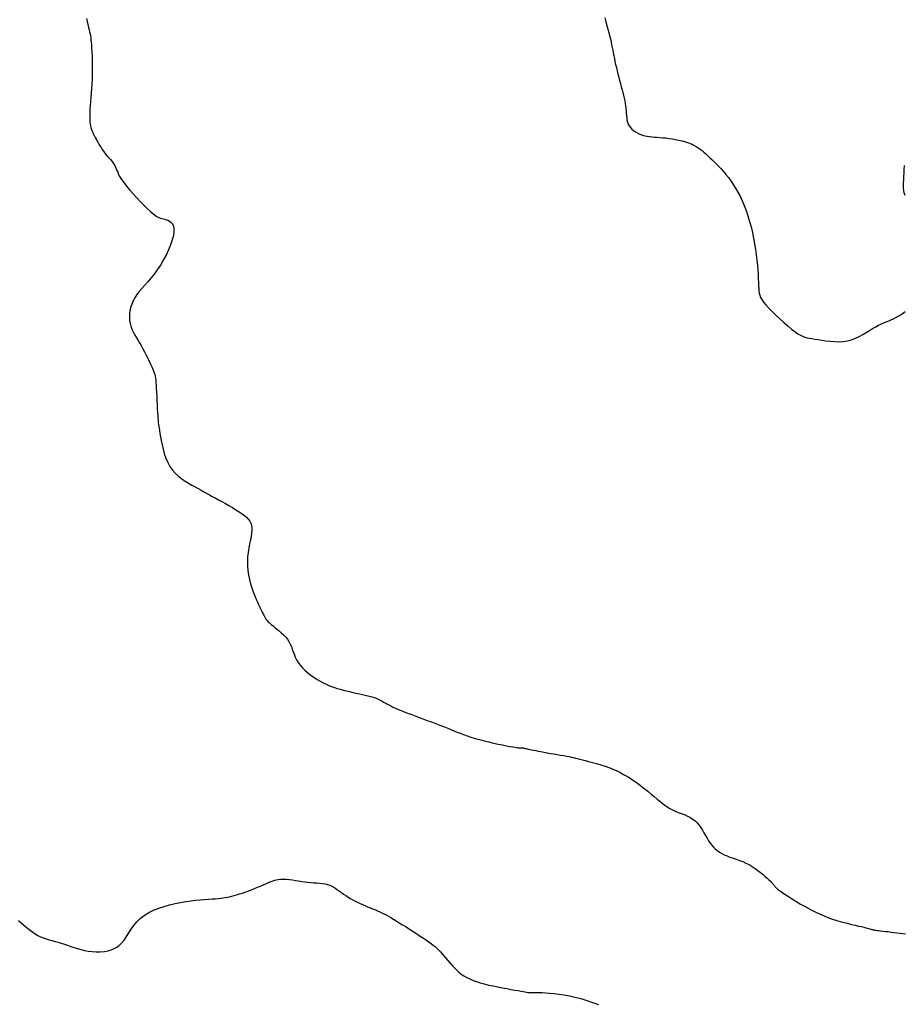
# Model space of a CAD drawing. Header units: millimetres. Extents: x 32690613 to 32693367, y 5343692 to 5344708.
# Tile 669 of 1009: x 32692801 to 32692819, y 5344531 to 5344551. Entities that reach past the tile are written whole.
import ezdxf

# ---------------------------------------------------------------- set-up
doc = ezdxf.new("R2010")
doc.units = ezdxf.units.MM
doc.header["$LTSCALE"] = 20
for name, color, linetype in [('02-DGM_HL_490.50', 52, 'Continuous'), ('02-DGM_HL_491.00', 62, 'Continuous'), ('02-DGM_HL_491.50', 72, 'Continuous')]:
    doc.layers.add(name, color=color, linetype=linetype)

msp = doc.modelspace()

# ---------------------------------------------------------------- linework, layer by layer
at = {"layer": '02-DGM_HL_490.50', "elevation": 490.5, "flags": 128}
for points in [[(32692813.135, 5344551.384), (32692813.155, 5344551.303), (32692813.175, 5344551.226), (32692813.194, 5344551.152), (32692813.212, 5344551.082), (32692813.229, 5344551.016), (32692813.245, 5344550.952), (32692813.258, 5344550.892), (32692813.271, 5344550.833), (32692813.282, 5344550.777), (32692813.293, 5344550.721), (32692813.304, 5344550.666), (32692813.314, 5344550.61), (32692813.326, 5344550.553), (32692813.338, 5344550.494), (32692813.352, 5344550.432), (32692813.367, 5344550.369), (32692813.383, 5344550.304), (32692813.399, 5344550.238), (32692813.416, 5344550.172), (32692813.433, 5344550.107), (32692813.45, 5344550.042), (32692813.466, 5344549.979), (32692813.482, 5344549.918), (32692813.498, 5344549.86), (32692813.512, 5344549.803), (32692813.525, 5344549.747), (32692813.537, 5344549.693), (32692813.547, 5344549.641), (32692813.555, 5344549.59), (32692813.561, 5344549.539), (32692813.566, 5344549.489), (32692813.569, 5344549.441), (32692813.572, 5344549.393), (32692813.577, 5344549.347), (32692813.583, 5344549.303), (32692813.593, 5344549.261), (32692813.607, 5344549.22), (32692813.626, 5344549.182), (32692813.651, 5344549.147), (32692813.682, 5344549.114), (32692813.718, 5344549.085), (32692813.758, 5344549.058), (32692813.801, 5344549.034), (32692813.847, 5344549.013), (32692813.895, 5344548.996), (32692813.944, 5344548.982), (32692813.993, 5344548.972), (32692814.043, 5344548.964), (32692814.093, 5344548.958), (32692814.146, 5344548.954), (32692814.199, 5344548.951), (32692814.255, 5344548.947), (32692814.314, 5344548.942), (32692814.375, 5344548.936), (32692814.439, 5344548.928), (32692814.506, 5344548.918), (32692814.573, 5344548.906), (32692814.641, 5344548.892), (32692814.707, 5344548.875), (32692814.771, 5344548.857), (32692814.832, 5344548.837), (32692814.888, 5344548.815), (32692814.94, 5344548.791), (32692814.987, 5344548.765), (32692815.031, 5344548.738), (32692815.071, 5344548.709), (32692815.111, 5344548.678), (32692815.149, 5344548.645), (32692815.188, 5344548.61), (32692815.227, 5344548.574), (32692815.269, 5344548.535), (32692815.312, 5344548.495), (32692815.357, 5344548.452), (32692815.403, 5344548.406), (32692815.451, 5344548.357), (32692815.499, 5344548.306), (32692815.548, 5344548.251), (32692815.597, 5344548.192), (32692815.646, 5344548.129), (32692815.695, 5344548.063), (32692815.744, 5344547.991), (32692815.791, 5344547.915), (32692815.838, 5344547.835), (32692815.883, 5344547.749), (32692815.926, 5344547.657), (32692815.967, 5344547.56), (32692816.006, 5344547.457), (32692816.042, 5344547.35), (32692816.075, 5344547.238), (32692816.106, 5344547.124), (32692816.134, 5344547.009), (32692816.158, 5344546.893), (32692816.18, 5344546.778), (32692816.198, 5344546.664), (32692816.214, 5344546.554), (32692816.226, 5344546.447), (32692816.236, 5344546.346), (32692816.244, 5344546.249), (32692816.25, 5344546.159), (32692816.254, 5344546.075), (32692816.258, 5344546), (32692816.26, 5344545.933), (32692816.263, 5344545.875), (32692816.267, 5344545.824), (32692816.273, 5344545.777), (32692816.285, 5344545.734), (32692816.302, 5344545.69), (32692816.328, 5344545.645), (32692816.363, 5344545.595), (32692816.409, 5344545.538), (32692816.468, 5344545.474), (32692816.536, 5344545.403), (32692816.612, 5344545.329), (32692816.691, 5344545.253), (32692816.773, 5344545.18), (32692816.853, 5344545.11), (32692816.929, 5344545.047), (32692816.998, 5344544.994), (32692817.057, 5344544.952), (32692817.11, 5344544.921), (32692817.157, 5344544.898), (32692817.202, 5344544.881), (32692817.247, 5344544.869), (32692817.294, 5344544.86), (32692817.345, 5344544.852), (32692817.404, 5344544.843), (32692817.471, 5344544.832), (32692817.546, 5344544.82), (32692817.628, 5344544.808), (32692817.714, 5344544.798), (32692817.802, 5344544.791), (32692817.892, 5344544.789), (32692817.981, 5344544.794), (32692818.068, 5344544.807), (32692818.151, 5344544.829), (32692818.23, 5344544.859), (32692818.306, 5344544.895), (32692818.379, 5344544.935), (32692818.449, 5344544.976), (32692818.516, 5344545.018), (32692818.58, 5344545.058), (32692818.643, 5344545.094), (32692818.703, 5344545.125), (32692818.762, 5344545.152), (32692818.82, 5344545.177), (32692818.877, 5344545.2), (32692818.935, 5344545.224), (32692818.994, 5344545.25), (32692819.054, 5344545.28), (32692819.115, 5344545.315), (32692819.179, 5344545.357), (32692819.243, 5344545.404)], [(32692819.243, 5344547.762), (32692819.224, 5344547.818), (32692819.213, 5344547.869), (32692819.208, 5344547.919), (32692819.209, 5344547.97), (32692819.212, 5344548.024), (32692819.215, 5344548.083), (32692819.217, 5344548.149), (32692819.219, 5344548.221), (32692819.221, 5344548.297), (32692819.226, 5344548.375)]]:
    msp.add_lwpolyline(points, dxfattribs=at)
at = {"layer": '02-DGM_HL_491.00', "elevation": 491, "flags": 128}
msp.add_lwpolyline([(32692802.584, 5344551.37), (32692802.6, 5344551.305), (32692802.615, 5344551.243), (32692802.628, 5344551.188), (32692802.64, 5344551.14), (32692802.65, 5344551.097), (32692802.658, 5344551.058), (32692802.665, 5344551.019), (32692802.672, 5344550.979), (32692802.677, 5344550.936), (32692802.682, 5344550.886), (32692802.687, 5344550.829), (32692802.691, 5344550.761), (32692802.695, 5344550.685), (32692802.699, 5344550.602), (32692802.701, 5344550.512), (32692802.703, 5344550.418), (32692802.704, 5344550.322), (32692802.703, 5344550.224), (32692802.7, 5344550.126), (32692802.695, 5344550.03), (32692802.689, 5344549.937), (32692802.682, 5344549.846), (32692802.675, 5344549.76), (32692802.668, 5344549.677), (32692802.661, 5344549.599), (32692802.656, 5344549.527), (32692802.652, 5344549.461), (32692802.651, 5344549.402), (32692802.651, 5344549.349), (32692802.653, 5344549.301), (32692802.657, 5344549.258), (32692802.662, 5344549.22), (32692802.668, 5344549.186), (32692802.675, 5344549.154), (32692802.683, 5344549.125), (32692802.692, 5344549.098), (32692802.702, 5344549.072), (32692802.712, 5344549.047), (32692802.724, 5344549.022), (32692802.736, 5344548.997), (32692802.75, 5344548.971), (32692802.765, 5344548.944), (32692802.781, 5344548.914), (32692802.798, 5344548.883), (32692802.817, 5344548.849), (32692802.838, 5344548.813), (32692802.859, 5344548.777), (32692802.882, 5344548.74), (32692802.906, 5344548.702), (32692802.932, 5344548.665), (32692802.959, 5344548.629), (32692802.987, 5344548.595), (32692803.015, 5344548.561), (32692803.044, 5344548.528), (32692803.072, 5344548.497), (32692803.098, 5344548.465), (32692803.123, 5344548.435), (32692803.145, 5344548.404), (32692803.163, 5344548.373), (32692803.179, 5344548.342), (32692803.192, 5344548.31), (32692803.205, 5344548.276), (32692803.221, 5344548.238), (32692803.24, 5344548.195), (32692803.266, 5344548.147), (32692803.3, 5344548.092), (32692803.344, 5344548.029), (32692803.399, 5344547.958), (32692803.463, 5344547.88), (32692803.534, 5344547.799), (32692803.609, 5344547.717), (32692803.685, 5344547.637), (32692803.759, 5344547.562), (32692803.829, 5344547.494), (32692803.891, 5344547.437), (32692803.944, 5344547.392), (32692803.989, 5344547.358), (32692804.027, 5344547.333), (32692804.06, 5344547.315), (32692804.09, 5344547.303), (32692804.119, 5344547.295), (32692804.147, 5344547.288), (32692804.177, 5344547.281), (32692804.21, 5344547.272), (32692804.244, 5344547.26), (32692804.278, 5344547.242), (32692804.309, 5344547.218), (32692804.335, 5344547.186), (32692804.355, 5344547.144), (32692804.366, 5344547.091), (32692804.366, 5344547.026), (32692804.353, 5344546.948), (32692804.33, 5344546.859), (32692804.296, 5344546.761), (32692804.254, 5344546.659), (32692804.204, 5344546.553), (32692804.149, 5344546.448), (32692804.089, 5344546.346), (32692804.027, 5344546.251), (32692803.963, 5344546.163), (32692803.898, 5344546.083), (32692803.835, 5344546.009), (32692803.773, 5344545.94), (32692803.715, 5344545.874), (32692803.66, 5344545.811), (32692803.611, 5344545.748), (32692803.568, 5344545.685), (32692803.533, 5344545.62), (32692803.505, 5344545.553), (32692803.483, 5344545.486), (32692803.469, 5344545.419), (32692803.461, 5344545.353), (32692803.46, 5344545.287), (32692803.464, 5344545.223), (32692803.474, 5344545.162), (32692803.49, 5344545.103), (32692803.511, 5344545.046), (32692803.535, 5344544.99), (32692803.564, 5344544.936), (32692803.595, 5344544.881), (32692803.628, 5344544.825), (32692803.662, 5344544.768), (32692803.697, 5344544.708), (32692803.732, 5344544.646), (32692803.767, 5344544.581), (32692803.8, 5344544.516), (32692803.832, 5344544.452), (32692803.862, 5344544.39), (32692803.889, 5344544.331), (32692803.914, 5344544.277), (32692803.935, 5344544.229), (32692803.952, 5344544.188), (32692803.965, 5344544.152), (32692803.976, 5344544.118), (32692803.984, 5344544.084), (32692803.99, 5344544.048), (32692803.995, 5344544.007), (32692803.999, 5344543.96), (32692804.002, 5344543.903), (32692804.006, 5344543.835), (32692804.01, 5344543.758), (32692804.014, 5344543.676), (32692804.018, 5344543.591), (32692804.022, 5344543.506), (32692804.026, 5344543.425), (32692804.03, 5344543.349), (32692804.034, 5344543.283), (32692804.038, 5344543.227), (32692804.042, 5344543.181), (32692804.046, 5344543.141), (32692804.051, 5344543.103), (32692804.057, 5344543.066), (32692804.064, 5344543.025), (32692804.072, 5344542.978), (32692804.081, 5344542.922), (32692804.092, 5344542.854), (32692804.106, 5344542.776), (32692804.123, 5344542.691), (32692804.144, 5344542.601), (32692804.169, 5344542.51), (32692804.2, 5344542.419), (32692804.238, 5344542.332), (32692804.283, 5344542.25), (32692804.335, 5344542.176), (32692804.393, 5344542.11), (32692804.456, 5344542.051), (32692804.523, 5344541.998), (32692804.592, 5344541.951), (32692804.661, 5344541.908), (32692804.729, 5344541.868), (32692804.795, 5344541.832), (32692804.857, 5344541.798), (32692804.916, 5344541.766), (32692804.974, 5344541.734), (32692805.03, 5344541.703), (32692805.087, 5344541.672), (32692805.146, 5344541.64), (32692805.206, 5344541.607), (32692805.271, 5344541.571), (32692805.34, 5344541.534), (32692805.411, 5344541.494), (32692805.484, 5344541.453), (32692805.556, 5344541.411), (32692805.626, 5344541.369), (32692805.692, 5344541.327), (32692805.752, 5344541.286), (32692805.805, 5344541.246), (32692805.849, 5344541.208), (32692805.884, 5344541.171), (32692805.911, 5344541.133), (32692805.931, 5344541.094), (32692805.943, 5344541.051), (32692805.949, 5344541.004), (32692805.949, 5344540.952), (32692805.944, 5344540.893), (32692805.934, 5344540.826), (32692805.92, 5344540.752), (32692805.905, 5344540.673), (32692805.89, 5344540.588), (32692805.876, 5344540.5), (32692805.865, 5344540.409), (32692805.859, 5344540.316), (32692805.859, 5344540.222), (32692805.866, 5344540.129), (32692805.88, 5344540.037), (32692805.899, 5344539.947), (32692805.922, 5344539.86), (32692805.948, 5344539.777), (32692805.976, 5344539.699), (32692806.004, 5344539.627), (32692806.03, 5344539.562), (32692806.055, 5344539.504), (32692806.078, 5344539.453), (32692806.098, 5344539.409), (32692806.117, 5344539.371), (32692806.134, 5344539.337), (32692806.148, 5344539.308), (32692806.162, 5344539.283), (32692806.173, 5344539.26), (32692806.183, 5344539.241), (32692806.192, 5344539.223), (32692806.2, 5344539.207), (32692806.207, 5344539.193), (32692806.214, 5344539.179), (32692806.221, 5344539.167), (32692806.229, 5344539.154), (32692806.236, 5344539.142), (32692806.245, 5344539.13), (32692806.256, 5344539.117), (32692806.268, 5344539.103), (32692806.283, 5344539.087), (32692806.302, 5344539.069), (32692806.324, 5344539.05), (32692806.351, 5344539.027), (32692806.382, 5344539.001), (32692806.42, 5344538.971), (32692806.461, 5344538.938), (32692806.505, 5344538.902), (32692806.549, 5344538.864), (32692806.593, 5344538.822), (32692806.635, 5344538.778), (32692806.674, 5344538.732), (32692806.706, 5344538.684), (32692806.733, 5344538.634), (32692806.755, 5344538.583), (32692806.773, 5344538.531), (32692806.791, 5344538.478), (32692806.809, 5344538.424), (32692806.831, 5344538.369), (32692806.857, 5344538.314), (32692806.89, 5344538.259), (32692806.931, 5344538.205), (32692806.979, 5344538.151), (32692807.033, 5344538.098), (32692807.092, 5344538.048), (32692807.153, 5344538), (32692807.217, 5344537.954), (32692807.28, 5344537.913), (32692807.342, 5344537.875), (32692807.402, 5344537.843), (32692807.46, 5344537.814), (32692807.517, 5344537.789), (32692807.574, 5344537.766), (32692807.63, 5344537.747), (32692807.688, 5344537.729), (32692807.747, 5344537.712), (32692807.809, 5344537.696), (32692807.873, 5344537.68), (32692807.94, 5344537.664), (32692808.007, 5344537.648), (32692808.074, 5344537.633), (32692808.138, 5344537.619), (32692808.2, 5344537.605), (32692808.258, 5344537.591), (32692808.31, 5344537.579), (32692808.356, 5344537.567), (32692808.396, 5344537.556), (32692808.431, 5344537.545), (32692808.463, 5344537.535), (32692808.492, 5344537.524), (32692808.52, 5344537.512), (32692808.546, 5344537.499), (32692808.573, 5344537.486), (32692808.601, 5344537.47), (32692808.631, 5344537.453), (32692808.663, 5344537.435), (32692808.698, 5344537.416), (32692808.736, 5344537.395), (32692808.777, 5344537.374), (32692808.822, 5344537.351), (32692808.872, 5344537.328), (32692808.927, 5344537.304), (32692808.986, 5344537.279), (32692809.049, 5344537.254), (32692809.115, 5344537.229), (32692809.183, 5344537.203), (32692809.253, 5344537.177), (32692809.323, 5344537.151), (32692809.394, 5344537.125), (32692809.464, 5344537.099), (32692809.534, 5344537.073), (32692809.603, 5344537.048), (32692809.672, 5344537.022), (32692809.739, 5344536.997), (32692809.806, 5344536.971), (32692809.871, 5344536.945), (32692809.935, 5344536.92), (32692809.998, 5344536.894), (32692810.061, 5344536.868), (32692810.125, 5344536.842), (32692810.19, 5344536.816), (32692810.259, 5344536.79), (32692810.331, 5344536.764), (32692810.409, 5344536.738), (32692810.492, 5344536.713), (32692810.582, 5344536.688), (32692810.677, 5344536.664), (32692810.774, 5344536.64), (32692810.87, 5344536.618), (32692810.964, 5344536.597), (32692811.052, 5344536.579), (32692811.131, 5344536.563), (32692811.201, 5344536.55), (32692811.257, 5344536.539), (32692811.303, 5344536.531), (32692811.338, 5344536.526), (32692811.365, 5344536.522), (32692811.385, 5344536.52), (32692811.401, 5344536.519), (32692811.413, 5344536.519), (32692811.423, 5344536.519), (32692811.433, 5344536.519), (32692811.444, 5344536.519), (32692811.454, 5344536.518), (32692811.466, 5344536.517), (32692811.48, 5344536.515), (32692811.495, 5344536.513), (32692811.512, 5344536.51), (32692811.532, 5344536.506), (32692811.554, 5344536.501), (32692811.58, 5344536.495), (32692811.61, 5344536.489), (32692811.643, 5344536.481), (32692811.682, 5344536.473), (32692811.725, 5344536.464), (32692811.774, 5344536.454), (32692811.829, 5344536.443), (32692811.89, 5344536.432), (32692811.956, 5344536.42), (32692812.025, 5344536.408), (32692812.095, 5344536.396), (32692812.165, 5344536.384), (32692812.232, 5344536.373), (32692812.296, 5344536.361), (32692812.354, 5344536.351), (32692812.405, 5344536.341), (32692812.451, 5344536.331), (32692812.494, 5344536.321), (32692812.536, 5344536.311), (32692812.579, 5344536.301), (32692812.625, 5344536.289), (32692812.677, 5344536.276), (32692812.735, 5344536.261), (32692812.803, 5344536.244), (32692812.879, 5344536.224), (32692812.961, 5344536.201), (32692813.049, 5344536.175), (32692813.14, 5344536.145), (32692813.234, 5344536.111), (32692813.328, 5344536.072), (32692813.423, 5344536.029), (32692813.515, 5344535.98), (32692813.605, 5344535.927), (32692813.693, 5344535.87), (32692813.777, 5344535.812), (32692813.858, 5344535.752), (32692813.935, 5344535.693), (32692814.007, 5344535.635), (32692814.074, 5344535.579), (32692814.136, 5344535.527), (32692814.194, 5344535.478), (32692814.249, 5344535.433), (32692814.301, 5344535.391), (32692814.352, 5344535.352), (32692814.403, 5344535.317), (32692814.455, 5344535.285), (32692814.509, 5344535.256), (32692814.566, 5344535.231), (32692814.624, 5344535.207), (32692814.684, 5344535.184), (32692814.744, 5344535.161), (32692814.802, 5344535.136), (32692814.859, 5344535.109), (32692814.912, 5344535.077), (32692814.961, 5344535.04), (32692815.006, 5344534.998), (32692815.046, 5344534.95), (32692815.083, 5344534.898), (32692815.117, 5344534.843), (32692815.149, 5344534.788), (32692815.18, 5344534.733), (32692815.211, 5344534.679), (32692815.241, 5344534.628), (32692815.273, 5344534.581), (32692815.306, 5344534.537), (32692815.342, 5344534.498), (32692815.379, 5344534.461), (32692815.419, 5344534.428), (32692815.463, 5344534.397), (32692815.511, 5344534.369), (32692815.562, 5344534.343), (32692815.618, 5344534.32), (32692815.678, 5344534.297), (32692815.74, 5344534.275), (32692815.805, 5344534.252), (32692815.871, 5344534.228), (32692815.937, 5344534.203), (32692816.003, 5344534.174), (32692816.068, 5344534.142), (32692816.131, 5344534.106), (32692816.191, 5344534.067), (32692816.248, 5344534.026), (32692816.302, 5344533.984), (32692816.352, 5344533.942), (32692816.397, 5344533.902), (32692816.437, 5344533.865), (32692816.471, 5344533.832), (32692816.5, 5344533.804), (32692816.524, 5344533.78), (32692816.543, 5344533.76), (32692816.558, 5344533.744), (32692816.569, 5344533.73), (32692816.579, 5344533.718), (32692816.586, 5344533.708), (32692816.593, 5344533.699), (32692816.599, 5344533.691), (32692816.606, 5344533.681), (32692816.617, 5344533.67), (32692816.633, 5344533.656), (32692816.655, 5344533.638), (32692816.686, 5344533.615), (32692816.728, 5344533.586), (32692816.781, 5344533.549), (32692816.848, 5344533.505), (32692816.928, 5344533.454), (32692817.017, 5344533.399), (32692817.115, 5344533.341), (32692817.219, 5344533.282), (32692817.327, 5344533.224), (32692817.438, 5344533.168), (32692817.549, 5344533.118), (32692817.659, 5344533.073), (32692817.766, 5344533.034), (32692817.87, 5344533.001), (32692817.969, 5344532.972), (32692818.062, 5344532.948), (32692818.148, 5344532.927), (32692818.225, 5344532.909), (32692818.293, 5344532.893), (32692818.351, 5344532.88), (32692818.4, 5344532.868), (32692818.441, 5344532.858), (32692818.474, 5344532.849), (32692818.502, 5344532.842), (32692818.524, 5344532.835), (32692818.544, 5344532.83), (32692818.561, 5344532.825), (32692818.576, 5344532.821), (32692818.592, 5344532.817), (32692818.608, 5344532.814), (32692818.627, 5344532.811), (32692818.648, 5344532.807), (32692818.674, 5344532.804), (32692818.706, 5344532.8), (32692818.744, 5344532.795), (32692818.79, 5344532.79), (32692818.841, 5344532.784), (32692818.898, 5344532.778), (32692818.957, 5344532.771), (32692819.018, 5344532.764), (32692819.079, 5344532.757), (32692819.139, 5344532.75), (32692819.195, 5344532.743), (32692819.247, 5344532.737)], dxfattribs=at)
at = {"layer": '02-DGM_HL_491.50', "elevation": 491.5, "flags": 128}
msp.add_lwpolyline([(32692801.2, 5344533.003), (32692801.25, 5344532.966), (32692801.299, 5344532.926), (32692801.347, 5344532.886), (32692801.394, 5344532.845), (32692801.442, 5344532.805), (32692801.491, 5344532.767), (32692801.541, 5344532.732), (32692801.594, 5344532.7), (32692801.648, 5344532.673), (32692801.705, 5344532.65), (32692801.763, 5344532.63), (32692801.823, 5344532.612), (32692801.884, 5344532.595), (32692801.946, 5344532.579), (32692802.009, 5344532.562), (32692802.072, 5344532.544), (32692802.136, 5344532.523), (32692802.2, 5344532.501), (32692802.265, 5344532.478), (32692802.331, 5344532.456), (32692802.4, 5344532.434), (32692802.47, 5344532.414), (32692802.544, 5344532.396), (32692802.621, 5344532.382), (32692802.701, 5344532.371), (32692802.784, 5344532.366), (32692802.867, 5344532.366), (32692802.949, 5344532.374), (32692803.03, 5344532.389), (32692803.106, 5344532.412), (32692803.177, 5344532.446), (32692803.242, 5344532.489), (32692803.299, 5344532.544), (32692803.35, 5344532.608), (32692803.398, 5344532.678), (32692803.445, 5344532.753), (32692803.495, 5344532.829), (32692803.548, 5344532.906), (32692803.609, 5344532.98), (32692803.679, 5344533.048), (32692803.76, 5344533.11), (32692803.851, 5344533.165), (32692803.951, 5344533.214), (32692804.056, 5344533.256), (32692804.166, 5344533.293), (32692804.278, 5344533.324), (32692804.39, 5344533.35), (32692804.5, 5344533.372), (32692804.607, 5344533.39), (32692804.709, 5344533.405), (32692804.807, 5344533.416), (32692804.899, 5344533.425), (32692804.986, 5344533.432), (32692805.066, 5344533.438), (32692805.14, 5344533.443), (32692805.206, 5344533.448), (32692805.265, 5344533.452), (32692805.317, 5344533.458), (32692805.365, 5344533.464), (32692805.41, 5344533.471), (32692805.453, 5344533.479), (32692805.496, 5344533.489), (32692805.54, 5344533.5), (32692805.588, 5344533.513), (32692805.64, 5344533.528), (32692805.696, 5344533.545), (32692805.755, 5344533.564), (32692805.816, 5344533.585), (32692805.879, 5344533.607), (32692805.942, 5344533.63), (32692806.006, 5344533.655), (32692806.068, 5344533.681), (32692806.129, 5344533.707), (32692806.188, 5344533.734), (32692806.246, 5344533.759), (32692806.304, 5344533.784), (32692806.361, 5344533.805), (32692806.418, 5344533.823), (32692806.476, 5344533.837), (32692806.534, 5344533.846), (32692806.594, 5344533.849), (32692806.654, 5344533.847), (32692806.715, 5344533.841), (32692806.777, 5344533.832), (32692806.839, 5344533.822), (32692806.902, 5344533.811), (32692806.965, 5344533.8), (32692807.027, 5344533.791), (32692807.09, 5344533.784), (32692807.152, 5344533.779), (32692807.213, 5344533.775), (32692807.273, 5344533.771), (32692807.331, 5344533.766), (32692807.386, 5344533.76), (32692807.439, 5344533.751), (32692807.488, 5344533.739), (32692807.534, 5344533.724), (32692807.577, 5344533.704), (32692807.617, 5344533.682), (32692807.656, 5344533.657), (32692807.695, 5344533.631), (32692807.734, 5344533.602), (32692807.774, 5344533.573), (32692807.815, 5344533.544), (32692807.859, 5344533.514), (32692807.906, 5344533.485), (32692807.953, 5344533.456), (32692808.002, 5344533.428), (32692808.052, 5344533.402), (32692808.101, 5344533.376), (32692808.151, 5344533.352), (32692808.199, 5344533.329), (32692808.246, 5344533.309), (32692808.292, 5344533.289), (32692808.337, 5344533.271), (32692808.381, 5344533.254), (32692808.424, 5344533.237), (32692808.467, 5344533.22), (32692808.51, 5344533.202), (32692808.552, 5344533.183), (32692808.595, 5344533.163), (32692808.638, 5344533.142), (32692808.683, 5344533.118), (32692808.73, 5344533.093), (32692808.779, 5344533.064), (32692808.832, 5344533.033), (32692808.889, 5344532.999), (32692808.95, 5344532.961), (32692809.017, 5344532.92), (32692809.087, 5344532.875), (32692809.16, 5344532.829), (32692809.233, 5344532.782), (32692809.305, 5344532.735), (32692809.375, 5344532.689), (32692809.441, 5344532.644), (32692809.502, 5344532.603), (32692809.555, 5344532.566), (32692809.603, 5344532.531), (32692809.646, 5344532.498), (32692809.685, 5344532.466), (32692809.721, 5344532.434), (32692809.756, 5344532.4), (32692809.789, 5344532.365), (32692809.824, 5344532.327), (32692809.859, 5344532.284), (32692809.897, 5344532.239), (32692809.936, 5344532.192), (32692809.977, 5344532.143), (32692810.02, 5344532.094), (32692810.065, 5344532.046), (32692810.112, 5344532), (32692810.161, 5344531.956), (32692810.212, 5344531.916), (32692810.266, 5344531.88), (32692810.324, 5344531.846), (32692810.385, 5344531.815), (32692810.451, 5344531.787), (32692810.522, 5344531.761), (32692810.598, 5344531.737), (32692810.679, 5344531.714), (32692810.767, 5344531.692), (32692810.859, 5344531.672), (32692810.952, 5344531.653), (32692811.045, 5344531.635), (32692811.135, 5344531.618), (32692811.221, 5344531.603), (32692811.299, 5344531.59), (32692811.367, 5344531.578), (32692811.424, 5344531.568), (32692811.471, 5344531.559), (32692811.509, 5344531.552), (32692811.54, 5344531.546), (32692811.565, 5344531.541), (32692811.585, 5344531.538), (32692811.601, 5344531.536), (32692811.617, 5344531.535), (32692811.632, 5344531.536), (32692811.648, 5344531.537), (32692811.667, 5344531.538), (32692811.69, 5344531.539), (32692811.72, 5344531.54), (32692811.757, 5344531.541), (32692811.803, 5344531.54), (32692811.86, 5344531.538), (32692811.928, 5344531.534), (32692812.008, 5344531.528), (32692812.097, 5344531.52), (32692812.195, 5344531.508), (32692812.299, 5344531.492), (32692812.41, 5344531.472), (32692812.525, 5344531.446), (32692812.643, 5344531.416), (32692812.763, 5344531.379), (32692812.884, 5344531.339), (32692813.004, 5344531.296)], dxfattribs=at)

doc.saveas('drawing.dxf')
